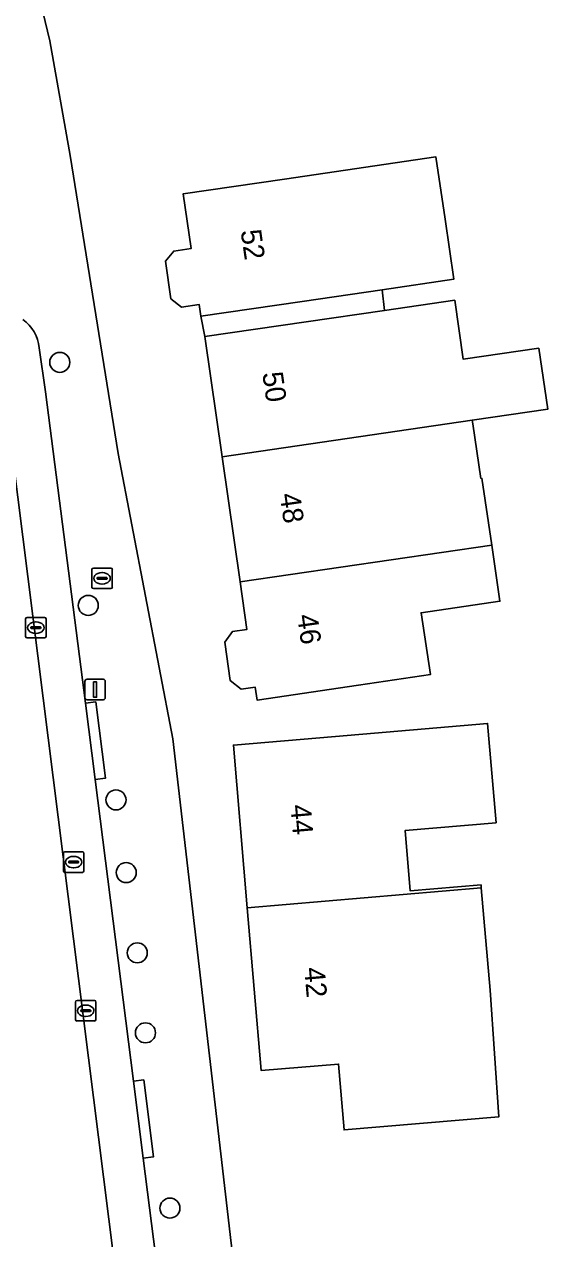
# Model space of a CAD drawing. Extents: x 162879 to 165540, y 384011 to 385181.
# Drawn here: x 164285.2 to 164310.8, y 384441.5 to 384500.8 of the extents above; entities that cross this region are included whole.
import ezdxf

# ---------------------------------------------------------------- set-up
doc = ezdxf.new("R2010")
doc.units = 0
for name, color, linetype in [('IMGEO_Boom', 7, 'Continuous'), ('IMGEO_Brandkraan', 7, 'Continuous'), ('IMGEO_Erf', 7, 'Continuous'), ('IMGEO_Kolk', 7, 'Continuous'), ('IMGEO_Lichtmast', 7, 'Continuous'), ('IMGEO_Pand', 7, 'Continuous'), ('IMGEO_Pand_nummerreeks', 7, 'Continuous'), ('IMGEO_Pand_overbouw', 7, 'Continuous'), ('IMGEO_Parkeervlak_open', 7, 'Continuous'), ('IMGEO_Rijbaan_lokaal_gesloten', 7, 'Continuous'), ('IMGEO_Rioolput', 7, 'Continuous'), ('IMGEO_Voetpad_open', 7, 'Continuous')]:
    doc.layers.add(name, color=color, linetype=linetype)

msp = doc.modelspace()

# ---------------------------------------------------------------- linework, layer by layer
at = {"layer": 'IMGEO_Boom'}
for centre in [(164286.967, 384484.301), (164288.358, 384472.428), (164289.712, 384462.927), (164290.212, 384459.376), (164290.752, 384455.456), (164291.151, 384451.549), (164292.348, 384442.987)]:
    msp.add_circle(centre, 0.489, dxfattribs=at)
at = {"layer": 'IMGEO_Brandkraan'}
for p, q in [((164288.532, 384473.325), (164288.532, 384474.177)), ((164288.607, 384474.251), (164289.459, 384474.251)), ((164288.791, 384473.745), (164288.791, 384473.757)), ((164288.834, 384473.794), (164289.232, 384473.794)), ((164289.02, 384474.031), (164289.045, 384474.031)), ((164289.275, 384473.757), (164289.275, 384473.745)), ((164289.533, 384474.177), (164289.533, 384473.325)), ((164289.459, 384473.251), (164288.607, 384473.251)), ((164289.229, 384473.708), (164288.831, 384473.708)), ((164289.043, 384473.471), (164289.018, 384473.471))]:
    msp.add_line(p, q, dxfattribs=at)
for points in [[(164288.532, 384473.325), (164288.532, 384474.177)], [(164288.607, 384474.251), (164289.459, 384474.251)], [(164289.533, 384474.177), (164289.533, 384473.325)], [(164289.459, 384473.251), (164288.607, 384473.251)]]:
    msp.add_lwpolyline(points, dxfattribs=at)
for centre, radius, start, end in [((164288.609, 384474.175), 0.0765, 91.55205, 178.44795), ((164288.609, 384474.175), 0.0765, 91.55205, 178.44795), ((164288.831, 384473.754), 0.0403, 85.87752, 175.75265), ((164288.828, 384473.744), 0.0366, 178.93798, 274.71019), ((164289.232, 384473.751), 0.043, 264.86636, 352.45326), ((164289.236, 384473.756), 0.0386, 1.73085, 96.63898), ((164289.457, 384474.175), 0.0765, 1.55205, 88.44795), ((164289.457, 384474.175), 0.0765, 1.55205, 88.44795), ((164288.609, 384473.327), 0.0765, 181.55205, 268.44795), ((164288.609, 384473.327), 0.0765, 181.55205, 268.44795), ((164289.457, 384473.327), 0.0765, 271.55205, 358.44795), ((164289.457, 384473.327), 0.0765, 271.55205, 358.44795)]:
    msp.add_arc(centre, radius, start, end, dxfattribs=at)
for centre, major_axis, ratio, start_param, end_param in [((164289.019, 384473.751), (-0.387, 0.002), 0.722429, 4.712389, 7.853982), ((164289.044, 384473.751), (-0.39, 0.002), 0.717154, 1.570796, 4.712389)]:
    msp.add_ellipse(centre, major_axis=major_axis, ratio=ratio, start_param=start_param, end_param=end_param, dxfattribs=at)
at = {"layer": 'IMGEO_Erf'}
msp.add_lwpolyline([(164284.083, 384509.933), (164286.485, 384500), (164287.479, 384494.408), (164289.825, 384479.842), (164292.496, 384465.91), (164295.335, 384441.27), (164299.12, 384411.99)], dxfattribs=at)
for points in [[(164305.781, 384491.296), (164306.209, 384488.363), (164302.706, 384487.847), (164298.805, 384487.277), (164293.857, 384486.554), (164293.775, 384487.12), (164292.913, 384486.997), (164292.391, 384487.41), (164292.128, 384489.244), (164292.531, 384489.739), (164293.376, 384489.861), (164292.988, 384492.532), (164297.936, 384493.254), (164305.338, 384494.335)], [(164306.252, 384487.338), (164306.673, 384484.449), (164310.36, 384484.987), (164310.795, 384482.008), (164307.108, 384481.47), (164307.133, 384481.299), (164307.523, 384478.629), (164307.583, 384478.638), (164308.06, 384475.369), (164308.459, 384472.633), (164304.608, 384472.071), (164305.074, 384469.056), (164301.547, 384468.527), (164296.599, 384467.804), (164296.509, 384468.433), (164295.828, 384468.336), (164295.29, 384468.752), (164295.02, 384470.639), (164295.4, 384471.153), (164296.104, 384471.254), (164295.771, 384473.578), (164294.894, 384479.689), (164294.052, 384485.559), (164299, 384486.281), (164302.828, 384486.839)], [(164307.977, 384453.625), (164308.416, 384447.451), (164300.854, 384446.805), (164300.579, 384450.023), (164296.802, 384449.701), (164296.124, 384457.652), (164295.446, 384465.605), (164300.428, 384466.03), (164307.856, 384466.663), (164308.27, 384461.808), (164303.828, 384461.43), (164304.079, 384458.481), (164307.538, 384458.776), (164307.551, 384458.626)]]:
    msp.add_lwpolyline(points, close=True, dxfattribs=at)
at = {"layer": 'IMGEO_Kolk'}
for p, q in [((164285.298, 384470.914), (164285.298, 384471.766)), ((164285.373, 384471.84), (164286.225, 384471.84)), ((164285.6, 384471.383), (164285.998, 384471.383)), ((164285.786, 384471.62), (164285.811, 384471.62)), ((164286.299, 384471.766), (164286.299, 384470.914)), ((164286.225, 384470.84), (164285.373, 384470.84)), ((164285.557, 384471.334), (164285.557, 384471.346)), ((164285.995, 384471.297), (164285.597, 384471.297)), ((164285.809, 384471.06), (164285.784, 384471.06)), ((164286.041, 384471.346), (164286.041, 384471.334)), ((164287.733, 384452.201), (164287.733, 384453.053)), ((164287.808, 384453.127), (164288.66, 384453.127)), ((164288.734, 384453.053), (164288.734, 384452.201)), ((164287.992, 384452.621), (164287.992, 384452.633)), ((164288.43, 384452.584), (164288.032, 384452.584)), ((164288.035, 384452.67), (164288.433, 384452.67)), ((164288.221, 384452.907), (164288.246, 384452.907)), ((164288.476, 384452.633), (164288.476, 384452.621)), ((164288.66, 384452.127), (164287.808, 384452.127)), ((164288.244, 384452.347), (164288.219, 384452.347))]:
    msp.add_line(p, q, dxfattribs=at)
for points in [[(164285.298, 384470.914), (164285.298, 384471.766)], [(164285.373, 384471.84), (164286.225, 384471.84)], [(164286.299, 384471.766), (164286.299, 384470.914)], [(164286.225, 384470.84), (164285.373, 384470.84)], [(164287.733, 384452.201), (164287.733, 384453.053)], [(164287.808, 384453.127), (164288.66, 384453.127)], [(164288.734, 384453.053), (164288.734, 384452.201)], [(164288.66, 384452.127), (164287.808, 384452.127)]]:
    msp.add_lwpolyline(points, dxfattribs=at)
for centre, radius, start, end in [((164285.375, 384471.764), 0.0765, 91.55205, 178.44795), ((164285.375, 384471.764), 0.0765, 91.55205, 178.44795), ((164285.597, 384471.343), 0.0403, 85.87752, 175.75265), ((164286.002, 384471.345), 0.0386, 1.73085, 96.63898), ((164286.223, 384471.764), 0.0765, 1.55205, 88.44795), ((164286.223, 384471.764), 0.0765, 1.55205, 88.44795), ((164285.375, 384470.916), 0.0765, 181.55205, 268.44795), ((164285.375, 384470.916), 0.0765, 181.55205, 268.44795), ((164285.594, 384471.333), 0.0366, 178.93798, 274.71019), ((164285.998, 384471.34), 0.043, 264.86636, 352.45326), ((164286.223, 384470.916), 0.0765, 271.55205, 358.44795), ((164286.223, 384470.916), 0.0765, 271.55205, 358.44795), ((164287.81, 384453.051), 0.0765, 91.55205, 178.44795), ((164287.81, 384453.051), 0.0765, 91.55205, 178.44795), ((164288.658, 384453.051), 0.0765, 1.55205, 88.44795), ((164288.658, 384453.051), 0.0765, 1.55205, 88.44795), ((164288.032, 384452.63), 0.0403, 85.87752, 175.75265), ((164288.029, 384452.62), 0.0366, 178.93798, 274.71019), ((164288.433, 384452.627), 0.043, 264.86636, 352.45326), ((164288.437, 384452.632), 0.0386, 1.73085, 96.63898), ((164287.81, 384452.203), 0.0765, 181.55205, 268.44795), ((164287.81, 384452.203), 0.0765, 181.55205, 268.44795), ((164288.658, 384452.203), 0.0765, 271.55205, 358.44795), ((164288.658, 384452.203), 0.0765, 271.55205, 358.44795)]:
    msp.add_arc(centre, radius, start, end, dxfattribs=at)
for centre, major_axis, ratio, start_param, end_param in [((164285.785, 384471.34), (-0.387, 0.002), 0.722429, 4.712389, 7.853982), ((164285.81, 384471.34), (-0.39, 0.002), 0.717154, 1.570796, 4.712389), ((164288.22, 384452.627), (-0.387, 0.002), 0.722429, 4.712389, 7.853982), ((164288.245, 384452.627), (-0.39, 0.002), 0.717154, 1.570796, 4.712389)]:
    msp.add_ellipse(centre, major_axis=major_axis, ratio=ratio, start_param=start_param, end_param=end_param, dxfattribs=at)
at = {"layer": 'IMGEO_Lichtmast'}
for p, q in [((164288.198, 384467.917), (164288.198, 384468.717)), ((164288.198, 384468.717), (164288.198, 384467.917)), ((164288.298, 384468.817), (164289.088, 384468.817)), ((164289.088, 384468.817), (164288.298, 384468.817)), ((164289.188, 384468.717), (164289.188, 384467.917)), ((164289.188, 384467.917), (164289.188, 384468.717)), ((164289.088, 384467.817), (164288.298, 384467.817)), ((164288.298, 384467.817), (164289.088, 384467.817))]:
    msp.add_line(p, q, dxfattribs=at)
msp.add_lwpolyline([(164288.618, 384468.692), (164288.768, 384468.692), (164288.768, 384467.942), (164288.618, 384467.942), (164288.618, 384468.692)], dxfattribs=at)
for centre, start, end in [((164288.298, 384468.717), 90, 180), ((164288.298, 384468.717), 90, 180), ((164289.088, 384468.717), 0, 90), ((164289.088, 384468.717), 360, 90), ((164288.298, 384467.917), 180, 270), ((164288.298, 384467.917), 180, 270), ((164289.088, 384467.917), 270, 0), ((164289.088, 384467.917), 270, 0)]:
    msp.add_arc(centre, 0.1, start, end, dxfattribs=at)
at = {"layer": 'IMGEO_Pand'}
for points in [[(164305.781, 384491.296), (164305.338, 384494.335), (164297.936, 384493.254), (164292.988, 384492.532), (164293.376, 384489.861), (164292.531, 384489.739), (164292.128, 384489.244), (164292.391, 384487.41), (164292.913, 384486.997), (164293.775, 384487.12), (164293.857, 384486.554), (164298.805, 384487.277), (164302.706, 384487.847), (164306.209, 384488.363)], [(164306.252, 384487.338), (164302.828, 384486.839), (164299, 384486.281), (164294.052, 384485.559), (164294.894, 384479.689), (164307.108, 384481.47), (164310.795, 384482.008), (164310.36, 384484.987), (164306.673, 384484.449)], [(164307.583, 384478.638), (164307.523, 384478.629), (164307.133, 384481.299), (164307.108, 384481.47), (164294.894, 384479.689), (164295.771, 384473.578), (164308.06, 384475.369)], [(164304.608, 384472.071), (164308.459, 384472.633), (164308.06, 384475.369), (164295.771, 384473.578), (164296.104, 384471.254), (164295.4, 384471.153), (164295.02, 384470.639), (164295.29, 384468.752), (164295.828, 384468.336), (164296.509, 384468.433), (164296.599, 384467.804), (164301.547, 384468.527), (164305.074, 384469.056)], [(164307.551, 384458.626), (164307.538, 384458.776), (164304.079, 384458.481), (164303.828, 384461.43), (164308.27, 384461.808), (164307.856, 384466.663), (164300.428, 384466.03), (164295.446, 384465.605), (164296.124, 384457.652)], [(164307.551, 384458.626), (164296.124, 384457.652), (164296.802, 384449.701), (164300.579, 384450.023), (164300.854, 384446.805), (164308.416, 384447.451), (164307.977, 384453.625)]]:
    msp.add_lwpolyline(points, close=True, dxfattribs=at)
at = {"layer": 'IMGEO_Pand_overbouw'}
msp.add_lwpolyline([(164293.857, 384486.554), (164294.052, 384485.559), (164299, 384486.281), (164302.828, 384486.839), (164302.706, 384487.847), (164298.805, 384487.277)], close=True, dxfattribs=at)
at = {"layer": 'IMGEO_Parkeervlak_open'}
for points in [[(164283.559, 384488.312), (164283.658, 384487.529), (164293.057, 384413.129)], [(164288.7, 384463.924), (164288.227, 384467.651), (164286.269, 384482.859), (164285.962, 384485.008)], [(164294.624, 384417.207), (164293.98, 384422.286), (164293.491, 384426.14), (164291.045, 384445.426), (164290.569, 384449.186), (164288.7, 384463.924)]]:
    msp.add_lwpolyline(points, dxfattribs=at)
msp.add_arc((164284.051, 384484.83), 1.919, 5.33572, 54.44807, dxfattribs=at)
at = {"layer": 'IMGEO_Rijbaan_lokaal_gesloten'}
msp.add_lwpolyline([(164277.999, 384500.396), (164276.232, 384507.545), (164273.858, 384507.133), (164275.49, 384494.55), (164276.432, 384488.834), (164277.231, 384484.02), (164275.132, 384483.563), (164275.161, 384483.409), (164285.705, 384416.219), (164285.992, 384413.26), (164286.139, 384412.339), (164293.057, 384413.129), (164283.658, 384487.529)], dxfattribs=at)
at = {"layer": 'IMGEO_Rioolput'}
for p, q in [((164287.142, 384459.463), (164287.142, 384460.315)), ((164287.217, 384460.389), (164288.069, 384460.389)), ((164287.63, 384460.169), (164287.655, 384460.169)), ((164288.143, 384460.315), (164288.143, 384459.463)), ((164287.401, 384459.883), (164287.401, 384459.895)), ((164287.839, 384459.846), (164287.441, 384459.846)), ((164287.444, 384459.932), (164287.842, 384459.932)), ((164287.653, 384459.609), (164287.628, 384459.609)), ((164287.885, 384459.895), (164287.885, 384459.883)), ((164288.069, 384459.389), (164287.217, 384459.389))]:
    msp.add_line(p, q, dxfattribs=at)
for points in [[(164287.142, 384459.463), (164287.142, 384460.315)], [(164287.217, 384460.389), (164288.069, 384460.389)], [(164288.143, 384460.315), (164288.143, 384459.463)], [(164288.069, 384459.389), (164287.217, 384459.389)]]:
    msp.add_lwpolyline(points, dxfattribs=at)
for centre, radius, start, end in [((164287.219, 384460.313), 0.0765, 91.55205, 178.44795), ((164287.219, 384460.313), 0.0765, 91.55205, 178.44795), ((164288.067, 384460.313), 0.0765, 1.55205, 88.44795), ((164288.067, 384460.313), 0.0765, 1.55205, 88.44795), ((164287.441, 384459.892), 0.0403, 85.87752, 175.75265), ((164287.438, 384459.882), 0.0366, 178.93798, 274.71019), ((164287.842, 384459.889), 0.043, 264.86636, 352.45326), ((164287.846, 384459.894), 0.0386, 1.73085, 96.63898), ((164287.219, 384459.465), 0.0765, 181.55205, 268.44795), ((164287.219, 384459.465), 0.0765, 181.55205, 268.44795), ((164288.067, 384459.465), 0.0765, 271.55205, 358.44795), ((164288.067, 384459.465), 0.0765, 271.55205, 358.44795)]:
    msp.add_arc(centre, radius, start, end, dxfattribs=at)
for centre, major_axis, ratio, start_param, end_param in [((164287.629, 384459.889), (-0.387, 0.002), 0.722429, 4.712389, 7.853982), ((164287.654, 384459.889), (-0.39, 0.002), 0.717154, 1.570796, 4.712389)]:
    msp.add_ellipse(centre, major_axis=major_axis, ratio=ratio, start_param=start_param, end_param=end_param, dxfattribs=at)
at = {"layer": 'IMGEO_Voetpad_open'}
for points in [[(164295.335, 384441.27), (164292.496, 384465.91), (164289.825, 384479.842), (164287.479, 384494.408), (164286.485, 384500), (164284.083, 384509.933), (164283.48, 384513.165), (164283.972, 384516.463), (164285.786, 384518.69), (164284.813, 384519.697)], [(164285.962, 384485.008), (164286.269, 384482.859), (164288.227, 384467.651), (164288.723, 384467.713), (164289.196, 384463.986), (164288.7, 384463.924), (164290.569, 384449.186), (164291.065, 384449.248), (164291.541, 384445.488), (164291.045, 384445.426), (164293.491, 384426.14), (164293.987, 384426.202), (164294.476, 384422.348), (164293.98, 384422.286), (164294.624, 384417.207)]]:
    msp.add_lwpolyline(points, dxfattribs=at)
for points in [[(164288.227, 384467.651), (164288.7, 384463.924), (164289.196, 384463.986), (164288.723, 384467.713)], [(164291.045, 384445.426), (164291.541, 384445.488), (164291.065, 384449.248), (164290.569, 384449.186)]]:
    msp.add_lwpolyline(points, close=True, dxfattribs=at)
msp.add_arc((164284.051, 384484.83), 1.919, 5.33572, 54.44807, dxfattribs=at)

# ---------------------------------------------------------------- texts
at = {"layer": 'IMGEO_Pand_nummerreeks'}
for s, rotation, p in [('52', 278.2733, (164295.796, 384490.726)), ('50', 278.16444, (164296.855, 384483.773)), ('48', 278.16444, (164297.704, 384477.854)), ('46', 278.16444, (164298.552, 384471.939)), ('44', 274.87334, (164298.226, 384462.666)), ('42', 274.87334, (164298.904, 384454.717))]:
    msp.add_text(s, height=1, rotation=rotation, dxfattribs=at).set_placement(p)

doc.saveas('drawing.dxf')
